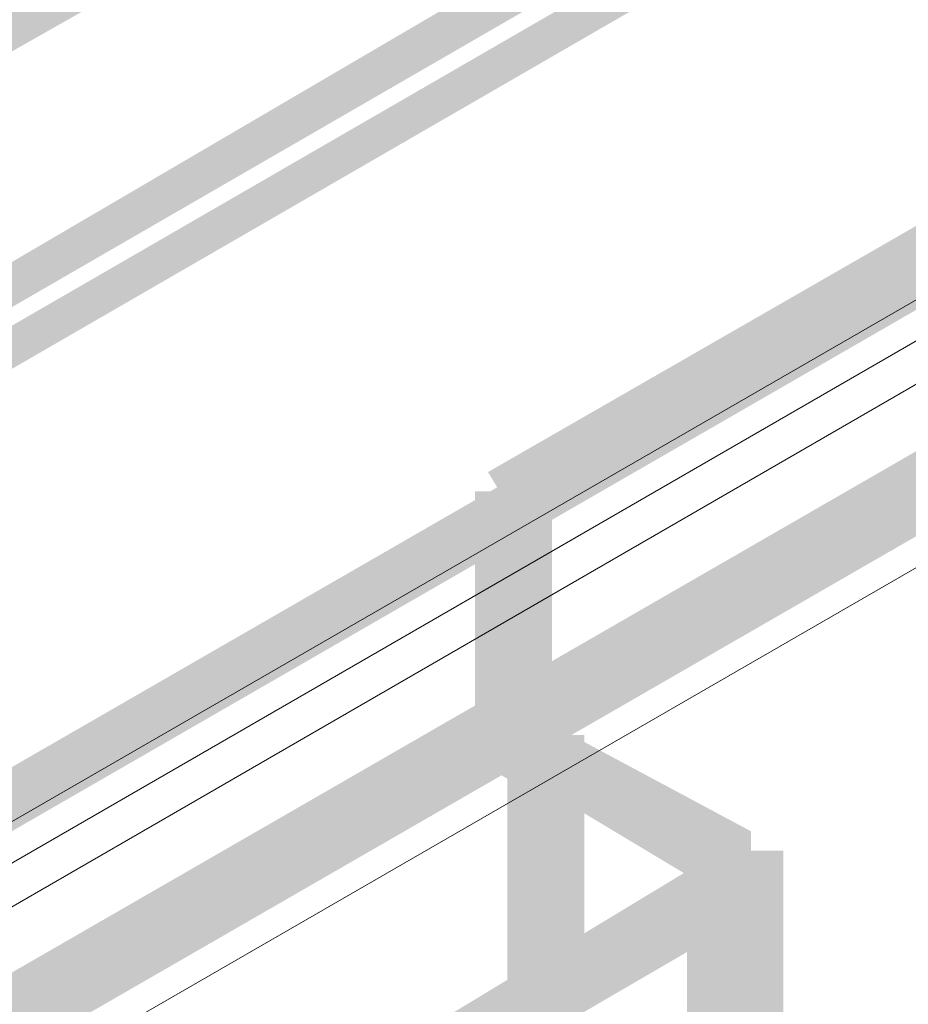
# Model space of a CAD drawing. Header units: millimetres. Extents: x -91 to 1961, y -1152 to 358.
# Tile 271 of 656: x 240.96 to 243.25, y 99.81 to 102.35. Entities that reach past the tile are written whole.
import ezdxf

# ---------------------------------------------------------------- set-up
doc = ezdxf.new("R2010")
doc.units = ezdxf.units.MM
doc.header["$MEASUREMENT"] = 0
doc.layers.get('0').update_dxf_attribs({"linetype": 'CONTINUOUS'})

msp = doc.modelspace()

# ---------------------------------------------------------------- hatches: boundary and pattern name
at = {"true_color": 0xaaaaaa}
h = msp.add_hatch(color=253, dxfattribs=at)
h.paths.add_polyline_path([(279.4727, 121.9306), (273.9799, 118.754), (273.9303, 118.8533), (279.4397, 122.0298)])
h.paths.add_polyline_path([(271.2169, 117.1492), (265.7076, 113.9726), (265.6745, 114.0553), (271.1839, 117.2319)])
h.paths.add_polyline_path([(262.9612, 112.4008), (257.4518, 109.2243), (257.4187, 109.3235), (262.9115, 112.5001)])
h.paths.add_polyline_path([(254.7054, 107.6194), (249.196, 104.4428), (249.1464, 104.5256), (254.6557, 107.7021)])
h.paths.add_polyline_path([(246.4827, 102.8711), (240.9733, 99.6945), (240.8906, 99.7938), (246.3999, 102.9704)])
h.paths.add_polyline_path([(238.2269, 98.0897), (236.3242, 97.0308), (236.2746, 97.1136), (238.1441, 98.1724)])
h = msp.add_hatch(color=253, dxfattribs=at)
h.paths.add_polyline_path([(279.1418, 121.8975), (273.6325, 118.6713), (273.5994, 118.8036), (279.0922, 121.9802)])
h.paths.add_polyline_path([(270.8861, 117.1161), (265.3767, 113.9395), (265.327, 114.0222), (270.8364, 117.1988)])
h.paths.add_polyline_path([(262.6303, 112.3181), (257.1209, 109.1415), (257.0713, 109.2243), (262.5806, 112.4505)])
h.paths.add_polyline_path([(254.4076, 107.5863), (248.8982, 104.4098), (248.8155, 104.4925), (254.3248, 107.6691)])
h.paths.add_polyline_path([(246.1518, 102.7884), (240.6424, 99.6118), (240.5928, 99.6945), (246.1021, 102.8711)])
h.paths.add_polyline_path([(237.896, 98.0566), (236.5393, 97.2955), (236.4897, 97.3783), (237.8463, 98.1393)])
h = msp.add_hatch(color=253, dxfattribs=at)
h.paths.add_polyline_path([(274.2777, 121.55), (268.7683, 118.3404), (268.7187, 118.4727), (274.2281, 121.6493)])
h.paths.add_polyline_path([(266.0054, 116.7686), (260.5125, 113.5921), (260.4629, 113.6748), (265.9723, 116.8514)])
h.paths.add_polyline_path([(257.7496, 111.9872), (252.2402, 108.8106), (252.2071, 108.8934), (257.7165, 112.0699)])
h.paths.add_polyline_path([(249.5434, 107.2389), (244.034, 104.0623), (243.9513, 104.145), (249.4442, 107.3216)])
h.paths.add_polyline_path([(241.2711, 102.4575), (237.6809, 100.4225), (237.6313, 100.5052), (241.238, 102.5402)])
h = msp.add_hatch(color=253, dxfattribs=at)
h.paths.add_polyline_path([(239.6166, 99.6614), (245.126, 102.838), (245.1756, 102.7553), (239.6663, 99.5787)])
h.paths.add_polyline_path([(247.889, 104.4098), (253.3818, 107.5863), (253.4314, 107.4871), (247.922, 104.3105)])
h.paths.add_polyline_path([(256.1447, 109.1912), (261.6045, 112.3677), (261.6872, 112.285), (256.1778, 109.1084)])
h.paths.add_polyline_path([(264.3675, 113.9395), (269.8603, 117.1161), (269.9099, 117.0168), (264.4502, 113.8402)])
h.paths.add_polyline_path([(272.6232, 118.7209), (276.2134, 120.789), (276.2631, 120.7063), (272.6563, 118.6382)])
h = msp.add_hatch(color=253, dxfattribs=at)
h.paths.add_polyline_path([(239.5835, 99.5787), (245.0929, 102.7553), (245.126, 102.6726), (239.6166, 99.496)])
h.paths.add_polyline_path([(247.8393, 104.3105), (253.3487, 107.4871), (253.3818, 107.4043), (247.889, 104.2278)])
h.paths.add_polyline_path([(256.0951, 109.1084), (261.5714, 112.285), (261.6541, 112.2023), (256.1447, 109.0257)])
h.paths.add_polyline_path([(264.3178, 113.8402), (269.8272, 117.0168), (269.8603, 116.9341), (264.4005, 113.7575)])
h.paths.add_polyline_path([(272.5736, 118.6382), (276.1804, 120.7063), (276.2134, 120.6235), (272.6232, 118.5555)])
h = msp.add_hatch(color=253, dxfattribs=at)
h.paths.add_polyline_path([(272.2758, 118.4727), (266.7664, 115.2465), (266.7333, 115.3789), (272.2427, 118.5555)])
h.paths.add_polyline_path([(264.02, 113.6748), (258.5106, 110.4982), (258.4775, 110.5809), (263.9704, 113.7575)])
h.paths.add_polyline_path([(255.7642, 108.8934), (250.2548, 105.7168), (250.2052, 105.8491), (255.7146, 109.0257)])
h.paths.add_polyline_path([(247.5415, 104.145), (242.2141, 101.1008), (242.1645, 101.1835), (247.4588, 104.2278)])
h = msp.add_hatch(color=253, dxfattribs=at)
h.paths.add_polyline_path([(242.2472, 101.1339), (247.7566, 104.3105), (247.8062, 104.2278), (242.2969, 101.0512)])
h.paths.add_polyline_path([(250.503, 105.8822), (256.0124, 109.0588), (256.062, 108.9761), (250.5526, 105.7995)])
h.paths.add_polyline_path([(258.7754, 110.6636), (264.2351, 113.8402), (264.3178, 113.7575), (258.8084, 110.5809)])
h.paths.add_polyline_path([(266.9815, 115.412), (272.3254, 118.5058), (272.3585, 118.4231), (267.0642, 115.3292)])
for points in [[(240.295, 101.349), (242.4127, 102.5898), (242.4623, 102.4906), (240.3446, 101.2663)], [(242.5947, 102.4079), (240.4769, 101.1835), (240.4273, 101.2663), (242.545, 102.4906)], [(242.2141, 101.1835), (242.2969, 101.1339), (242.2472, 101.0181), (242.1645, 101.0512)], [(242.1314, 101.1339), (242.1314, 100.5052), (242.2472, 100.5052), (242.2472, 101.1339)], [(242.2141, 101.1008), (242.2141, 100.4721), (242.3299, 100.4721), (242.3299, 101.1008)], [(242.3299, 100.4721), (242.2141, 100.4225), (242.1645, 100.5548), (242.2969, 100.5879)], [(242.2141, 100.5548), (242.2969, 100.5052), (242.2472, 100.3729), (242.1645, 100.4225)], [(242.2472, 100.5548), (242.2472, 100.4225), (242.3796, 100.4225), (242.3796, 100.5548)], [(242.2472, 100.5052), (242.3299, 100.5548), (242.3796, 100.4225), (242.2969, 100.3729)], [(242.3299, 100.5548), (242.3796, 100.5052), (242.3299, 100.4721), (242.2969, 100.5052)], [(242.3299, 100.5548), (242.3796, 100.5052), (242.3299, 100.4721), (242.2969, 100.5052)], [(242.2969, 100.5052), (242.2969, 100.4721), (242.4127, 100.4721), (242.4127, 100.5052)], [(242.2969, 100.5052), (242.2969, 100.4721), (242.4127, 100.4721), (242.4127, 100.5052)], [(242.7932, 100.1247), (242.3299, 100.3729), (242.3796, 100.5052), (242.8428, 100.257)], [(242.3299, 100.4721), (242.7601, 100.2074), (242.7105, 100.1247), (242.2969, 100.3729)], [(242.7105, 100.2074), (242.7105, 100.0751), (242.7601, 100.0751), (242.7601, 100.2074)], [(242.7601, 100.2074), (242.7601, 100.0751), (242.8925, 100.0751), (242.8925, 100.2074)], [(242.7601, 100.0751), (241.4862, 99.314), (241.4531, 99.4133), (242.7105, 100.1743)], [(242.6774, 100.1743), (242.6774, 100.1247), (242.7932, 100.1247), (242.7932, 100.1743)], [(241.4862, 99.3636), (242.7932, 100.1247), (242.8428, 100.042), (241.5358, 99.2809)]]:
    msp.add_hatch(color=253, dxfattribs=at).paths.add_polyline_path(points)
h = msp.add_hatch(color=253, dxfattribs=at)
h.paths.add_polyline_path([(242.2969, 100.4721), (242.2472, 100.4721), (242.2472, 100.5879), (242.2969, 100.5879)])
h.paths.add_polyline_path([(242.3299, 100.5548), (242.3299, 100.5052), (242.2141, 100.5052), (242.2141, 100.5548)])
h = msp.add_hatch(color=253, dxfattribs=at)
h.paths.add_polyline_path([(242.2141, 90.0821), (242.2141, 96.4352), (242.3299, 96.4352), (242.3299, 90.0821)])
h.paths.add_polyline_path([(242.2141, 99.6118), (242.2141, 100.5052), (242.3299, 100.5052), (242.3299, 99.6118)])
h = msp.add_hatch(color=253, dxfattribs=at)
h.paths.add_polyline_path([(242.3299, 100.5052), (242.3299, 100.4721), (242.2141, 100.4721), (242.2141, 100.5052)])
h.paths.add_polyline_path([(242.3299, 100.4721), (242.3299, 100.4225), (242.2141, 100.4225), (242.2141, 100.4721)])
h.paths.add_polyline_path([(242.2472, 100.4721), (242.2969, 100.4721), (242.2969, 100.3398), (242.2472, 100.3398)])
h = msp.add_hatch(color=253, dxfattribs=at)
h.paths.add_polyline_path([(242.2969, 90.0821), (242.2969, 96.4352), (242.4127, 96.4352), (242.4127, 90.0821)])
h.paths.add_polyline_path([(242.2969, 99.6118), (242.2969, 100.5052), (242.4127, 100.5052), (242.4127, 99.6118)])
h = msp.add_hatch(color=253, dxfattribs=at)
h.paths.add_polyline_path([(242.4127, 100.4721), (242.4127, 94.119), (242.2969, 94.119), (242.2969, 100.4721)])
h.paths.add_polyline_path([(242.4127, 90.9424), (242.4127, 90.0821), (242.2969, 90.0821), (242.2969, 90.9424)])
h = msp.add_hatch(color=253, dxfattribs=at)
h.paths.add_polyline_path([(242.2472, 90.049), (242.2472, 96.4021), (242.3796, 96.4021), (242.3796, 90.049)])
h.paths.add_polyline_path([(242.2472, 99.5787), (242.2472, 100.4225), (242.3796, 100.4225), (242.3796, 99.5787)])
h = msp.add_hatch(color=253, dxfattribs=at)
h.paths.add_polyline_path([(242.7932, 100.1743), (242.7932, 100.2074), (242.9256, 100.2074), (242.9256, 100.1743)])
h.paths.add_polyline_path([(242.8428, 100.1247), (242.7932, 100.1247), (242.7932, 100.257), (242.8428, 100.257)])
h = msp.add_hatch(color=253, dxfattribs=at)
h.paths.add_polyline_path([(242.7105, 89.7512), (242.7105, 96.1043), (242.8428, 96.1043), (242.8428, 89.7512)])
h.paths.add_polyline_path([(242.7105, 99.2809), (242.7105, 100.1743), (242.8428, 100.1743), (242.8428, 99.2809)])
h = msp.add_hatch(color=253, dxfattribs=at)
h.paths.add_polyline_path([(242.7105, 100.1743), (242.7601, 100.1743), (242.7601, 100.042), (242.7105, 100.042)])
h.paths.add_polyline_path([(242.7105, 100.1247), (242.7105, 100.1743), (242.8428, 100.1743), (242.8428, 100.1247)])
h = msp.add_hatch(color=253, dxfattribs=at)
h.paths.add_polyline_path([(242.7932, 100.1247), (242.8428, 100.1247), (242.8428, 99.9923), (242.7932, 99.9923)])
h.paths.add_polyline_path([(242.7932, 100.0751), (242.7932, 100.1247), (242.9256, 100.1247), (242.9256, 100.0751)])
h.paths.add_polyline_path([(242.7932, 100.1247), (242.7932, 100.1743), (242.9256, 100.1743), (242.9256, 100.1247)])
h = msp.add_hatch(color=253, dxfattribs=at)
h.paths.add_polyline_path([(242.7932, 89.7512), (242.7932, 96.1043), (242.9256, 96.1043), (242.9256, 89.7512)])
h.paths.add_polyline_path([(242.7932, 99.2809), (242.7932, 100.1743), (242.9256, 100.1743), (242.9256, 99.2809)])
h = msp.add_hatch(color=253, dxfattribs=at)
h.paths.add_polyline_path([(242.6774, 89.7512), (242.6774, 96.1043), (242.7932, 96.1043), (242.7932, 89.7512)])
h.paths.add_polyline_path([(242.6774, 99.2809), (242.6774, 100.1247), (242.7932, 100.1247), (242.7932, 99.2809)])
h = msp.add_hatch(color=253, dxfattribs=at)
h.paths.add_polyline_path([(242.8925, 100.0751), (242.8925, 93.7219), (242.7601, 93.7219), (242.7601, 100.0751)])
h.paths.add_polyline_path([(242.8925, 90.5453), (242.8925, 89.7015), (242.7601, 89.7015), (242.7601, 90.5453)])

# ---------------------------------------------------------------- linework, layer by layer
at = {"color": 7, "linetype": 'Continuous', "lineweight": 5}
for points in [[(236.44, 96.9977), (279.6051, 121.8975), (279.6051, 121.8975)], [(276.7263, 120.7559), (239.0706, 98.9831), (239.0706, 98.9831)], [(276.2962, 120.6732), (239.7159, 99.5787), (239.7159, 99.5787)]]:
    msp.add_lwpolyline(points, dxfattribs=at)
at = {"color": 7, "linetype": 'Continuous', "lineweight": 20}
msp.add_lwpolyline([(239.6166, 99.4133), (276.2134, 120.5408), (276.2134, 120.5408)], dxfattribs=at)

doc.saveas('drawing.dxf')
